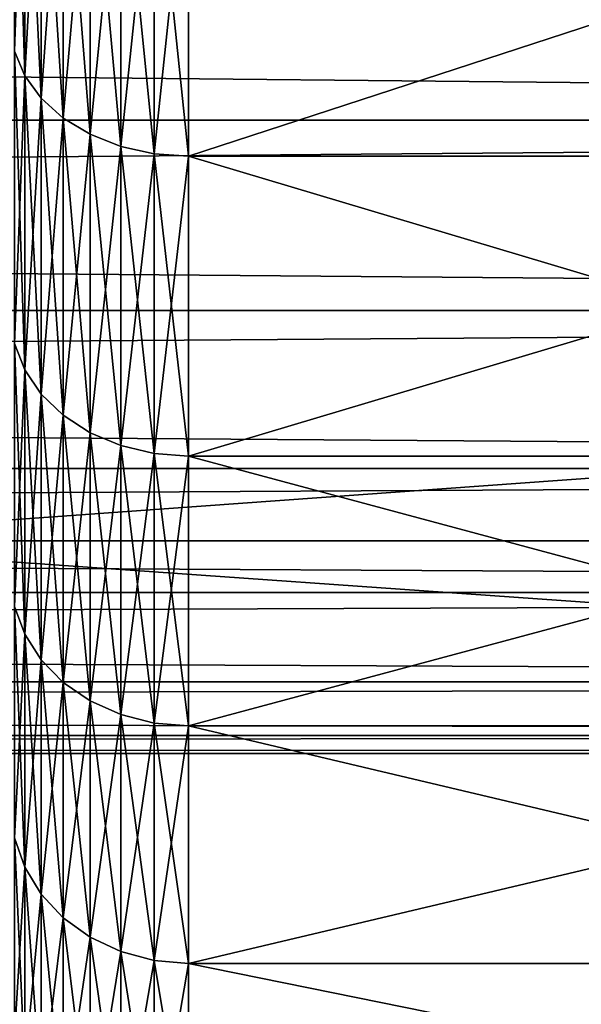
# Model space of a CAD drawing. Header units: metres. Extents: x -17 to 65, y -30 to 30.
# Tile 272 of 413: x 44.5 to 45.5, y -8.4 to -6.8. Entities that reach past the tile are written whole.
import ezdxf

# ---------------------------------------------------------------- set-up
doc = ezdxf.new("R2010")
doc.units = ezdxf.units.M
doc.layers.add('solid_508461', color=7, linetype='CONTINUOUS')

msp = doc.modelspace()

# ---------------------------------------------------------------- linework, layer by layer
at = {"layer": 'solid_508461'}
for points in [[(44, -6.136563, -29.365671), (65, -6.136523, -29.365679), (65, -7.640128, -29.010834)], [(44, -7.640134, 29.010832), (65, -7.640128, 29.010834), (65, -6.136523, 29.365679)], [(44, -6.136563, 29.365671), (44, -7.640134, 29.010832), (65, -6.136523, 29.365679)], [(44, -7.640134, -29.010832), (44, -6.136563, -29.365671), (65, -7.640128, -29.010834)], [(44.505764, -6.27063, 6.81172), (44.522858, -6.308783, 6.853165), (44.522858, -6.853165, 6.308783)], [(44.505764, -6.81172, 6.27063), (44.505764, -6.27063, 6.81172), (44.522858, -6.853165, 6.308783)], [(44.505764, -6.27063, -6.81172), (44.505764, -6.81172, -6.27063), (44.522858, -6.308783, -6.853165)], [(44.505764, -6.81172, -6.27063), (44.522858, -6.853165, -6.308783), (44.522858, -6.308783, -6.853165)], [(44.522858, -6.308783, 6.853165), (44.550625, -6.34394, 6.891356), (44.550625, -6.891356, 6.34394)], [(44.522858, -6.853165, 6.308783), (44.522858, -6.308783, 6.853165), (44.550625, -6.891356, 6.34394)], [(44.522858, -6.308783, -6.853165), (44.522858, -6.853165, -6.308783), (44.550625, -6.34394, -6.891356)], [(44.522858, -6.853165, -6.308783), (44.550625, -6.891356, -6.34394), (44.550625, -6.34394, -6.891356)], [(44.550625, -6.34394, 6.891356), (44.587994, -6.374748, 6.924822), (44.587994, -6.924822, 6.374748)], [(44.550625, -6.891356, 6.34394), (44.550625, -6.34394, 6.891356), (44.587994, -6.924822, 6.374748)], [(44.550625, -6.34394, -6.891356), (44.550625, -6.891356, -6.34394), (44.587994, -6.374748, -6.924822)], [(44.550625, -6.891356, -6.34394), (44.587994, -6.924822, -6.374748), (44.587994, -6.374748, -6.924822)], [(44.587994, -6.374748, 6.924822), (44.633526, -6.400021, 6.952276), (44.633526, -6.952276, 6.400021)], [(44.587994, -6.924822, 6.374748), (44.587994, -6.374748, 6.924822), (44.633526, -6.952276, 6.400021)], [(44.587994, -6.374748, -6.924822), (44.587994, -6.924822, -6.374748), (44.633526, -6.400021, -6.952276)], [(44.587994, -6.924822, -6.374748), (44.633526, -6.952276, -6.400021), (44.633526, -6.400021, -6.952276)], [(44.633526, -6.400021, 6.952276), (44.685467, -6.418785, 6.972659), (44.685467, -6.972659, 6.418785)], [(44.633526, -6.952276, 6.400021), (44.633526, -6.400021, 6.952276), (44.685467, -6.972659, 6.418785)], [(44.633526, -6.400021, -6.952276), (44.633526, -6.952276, -6.400021), (44.685467, -6.418785, -6.972659)], [(44.633526, -6.952276, -6.400021), (44.685467, -6.972659, -6.418785), (44.685467, -6.418785, -6.972659)], [(44.685467, -6.418785, 6.972659), (44.741821, -6.430317, 6.985187), (44.741821, -6.985187, 6.430317)], [(44.685467, -6.972659, 6.418785), (44.685467, -6.418785, 6.972659), (44.741821, -6.985187, 6.430317)], [(44.685467, -6.418785, -6.972659), (44.685467, -6.972659, -6.418785), (44.741821, -6.430317, -6.985187)], [(44.685467, -6.972659, -6.418785), (44.741821, -6.985187, -6.430317), (44.741821, -6.430317, -6.985187)], [(44.741821, -6.430317, 6.985187), (44.799999, -6.434175, 6.989377), (44.799999, -6.989377, 6.434175)], [(44.741821, -6.985187, 6.430317), (44.741821, -6.430317, 6.985187), (44.799999, -6.989377, 6.434175)], [(44.741821, -6.430317, -6.985187), (44.741821, -6.985187, -6.430317), (44.799999, -6.434175, -6.989377)], [(44.741821, -6.985187, -6.430317), (44.799999, -6.989377, -6.434175), (44.799999, -6.434175, -6.989377)], [(46.5, -6.989377, 6.434175), (44.799999, -6.989377, 6.434175), (44.799999, -6.434175, 6.989377)], [(46.5, -6.434175, 6.989377), (46.5, -6.989377, 6.434175), (44.799999, -6.434175, 6.989377)], [(46.5, -6.434175, -6.989377), (44.799999, -6.434175, -6.989377), (44.799999, -6.989377, -6.434175)], [(46.5, -6.989377, -6.434175), (46.5, -6.434175, -6.989377), (44.799999, -6.989377, -6.434175)], [(52, -6.553222, 4.58859), (13.5, -6.553222, 4.5886), (13.5, -6.928203, 4)], [(52, -6.928203, 4), (52, -6.553222, 4.58859), (13.5, -6.928203, 4)], [(52, -6.928203, -4), (13.5, -6.928203, -4), (13.5, -6.553222, -4.5886)], [(52, -6.553222, -4.58859), (52, -6.928203, -4), (13.5, -6.553222, -4.5886)], [(44.505764, -6.81172, 6.27063), (44.522858, -6.853165, 6.308783), (44.522858, -7.350733, 5.721305)], [(44.505764, -7.306279, 5.686705), (44.505764, -6.81172, 6.27063), (44.522858, -7.350733, 5.721305)], [(44.505764, -6.81172, -6.27063), (44.505764, -7.306279, -5.686705), (44.522858, -6.853165, -6.308783)], [(44.505764, -7.306279, -5.686705), (44.522858, -7.350733, -5.721305), (44.522858, -6.853165, -6.308783)], [(44.522858, -6.853165, 6.308783), (44.550625, -6.891356, 6.34394), (44.550625, -7.391697, 5.753189)], [(44.522858, -7.350733, 5.721305), (44.522858, -6.853165, 6.308783), (44.550625, -7.391697, 5.753189)], [(44.522858, -6.853165, -6.308783), (44.522858, -7.350733, -5.721305), (44.550625, -6.891356, -6.34394)], [(44.522858, -7.350733, -5.721305), (44.550625, -7.391697, -5.753189), (44.550625, -6.891356, -6.34394)], [(44.550625, -6.891356, 6.34394), (44.587994, -6.924822, 6.374748), (44.587994, -7.427593, 5.781128)], [(44.550625, -7.391697, 5.753189), (44.550625, -6.891356, 6.34394), (44.587994, -7.427593, 5.781128)], [(44.550625, -6.891356, -6.34394), (44.550625, -7.391697, -5.753189), (44.587994, -6.924822, -6.374748)], [(52, -6.928203, 4), (13.5, -6.928203, 4), (13.5, -7.250454, 3.380956)], [(52, -7.250447, 3.380962), (52, -6.928203, 4), (13.5, -7.250454, 3.380956)], [(52, -7.250447, -3.380962), (13.5, -7.250454, -3.380956), (13.5, -6.928203, -4)], [(52, -6.928203, -4), (52, -7.250447, -3.380962), (13.5, -6.928203, -4)], [(44.550625, -7.391697, -5.753189), (44.587994, -7.427593, -5.781128), (44.587994, -6.924822, -6.374748)], [(44.587994, -6.924822, 6.374748), (44.633526, -6.952276, 6.400021), (44.633526, -7.45704, 5.804047)], [(44.587994, -7.427593, 5.781128), (44.587994, -6.924822, 6.374748), (44.633526, -7.45704, 5.804047)], [(44.587994, -6.924822, -6.374748), (44.587994, -7.427593, -5.781128), (44.633526, -6.952276, -6.400021)], [(44.587994, -7.427593, -5.781128), (44.633526, -7.45704, -5.804047), (44.633526, -6.952276, -6.400021)], [(44.633526, -6.952276, 6.400021), (44.685467, -6.972659, 6.418785), (44.685467, -7.478903, 5.821064)], [(44.633526, -7.45704, 5.804047), (44.633526, -6.952276, 6.400021), (44.685467, -7.478903, 5.821064)], [(44.633526, -6.952276, -6.400021), (44.633526, -7.45704, -5.804047), (44.685467, -6.972659, -6.418785)], [(44.633526, -7.45704, -5.804047), (44.685467, -7.478903, -5.821064), (44.685467, -6.972659, -6.418785)], [(44.685467, -6.972659, 6.418785), (44.741821, -6.985187, 6.430317), (44.741821, -7.49234, 5.831522)], [(44.685467, -7.478903, 5.821064), (44.685467, -6.972659, 6.418785), (44.741821, -7.49234, 5.831522)], [(44.685467, -6.972659, -6.418785), (44.685467, -7.478903, -5.821064), (44.741821, -6.985187, -6.430317)], [(44.685467, -7.478903, -5.821064), (44.741821, -7.49234, -5.831522), (44.741821, -6.985187, -6.430317)], [(44.741821, -6.985187, 6.430317), (44.799999, -6.989377, 6.434175), (44.799999, -7.496835, 5.835021)], [(44.741821, -7.49234, 5.831522), (44.741821, -6.985187, 6.430317), (44.799999, -7.496835, 5.835021)], [(44.741821, -6.985187, -6.430317), (44.741821, -7.49234, -5.831522), (44.799999, -6.989377, -6.434175)], [(44.741821, -7.49234, -5.831522), (44.799999, -7.496835, -5.835021), (44.799999, -6.989377, -6.434175)], [(46.5, -7.496835, 5.835021), (44.799999, -7.496835, 5.835021), (44.799999, -6.989377, 6.434175)], [(46.5, -6.989377, 6.434175), (46.5, -7.496835, 5.835021), (44.799999, -6.989377, 6.434175)], [(46.5, -6.989377, -6.434175), (44.799999, -6.989377, -6.434175), (44.799999, -7.496835, -5.835021)], [(46.5, -7.496835, -5.835021), (46.5, -6.989377, -6.434175), (44.799999, -7.496835, -5.835021)], [(52, -7.250447, 3.380962), (13.5, -7.250454, 3.380956), (13.5, -7.51755, 2.736134)], [(52, -7.517533, 2.736187), (52, -7.250447, 3.380962), (13.5, -7.51755, 2.736134)], [(52, -7.250447, -3.380962), (52, -7.517533, -2.736187), (13.5, -7.250454, -3.380956)], [(52, -7.517533, -2.736187), (13.5, -7.51755, -2.736134), (13.5, -7.250454, -3.380956)], [(44.505764, -7.306279, 5.686705), (44.522858, -7.350733, 5.721305), (44.522858, -7.798088, 5.094745)], [(44.505764, -7.750928, 5.063934), (44.505764, -7.306279, 5.686705), (44.522858, -7.798088, 5.094745)], [(44.505764, -7.306279, -5.686705), (44.505764, -7.750928, -5.063934), (44.522858, -7.350733, -5.721305)], [(44.505764, -7.750928, -5.063934), (44.522858, -7.798088, -5.094745), (44.522858, -7.350733, -5.721305)], [(44.522858, -7.350733, 5.721305), (44.550625, -7.391697, 5.753189), (44.550625, -7.841545, 5.123137)], [(44.522858, -7.798088, 5.094745), (44.522858, -7.350733, 5.721305), (44.550625, -7.841545, 5.123137)], [(44.522858, -7.350733, -5.721305), (44.522858, -7.798088, -5.094745), (44.550625, -7.391697, -5.753189)], [(44.522858, -7.798088, -5.094745), (44.550625, -7.841545, -5.123137), (44.550625, -7.391697, -5.753189)], [(44.550625, -7.391697, 5.753189), (44.587994, -7.427593, 5.781128), (44.587994, -7.879626, 5.148016)], [(44.550625, -7.841545, 5.123137), (44.550625, -7.391697, 5.753189), (44.587994, -7.879626, 5.148016)], [(44.550625, -7.391697, -5.753189), (44.550625, -7.841545, -5.123137), (44.587994, -7.427593, -5.781128)], [(44.550625, -7.841545, -5.123137), (44.587994, -7.879626, -5.148016), (44.587994, -7.427593, -5.781128)], [(44.587994, -7.427593, 5.781128), (44.633526, -7.45704, 5.804047), (44.633526, -7.910865, 5.168426)], [(44.587994, -7.879626, 5.148016), (44.587994, -7.427593, 5.781128), (44.633526, -7.910865, 5.168426)], [(44.587994, -7.427593, -5.781128), (44.587994, -7.879626, -5.148016), (44.633526, -7.45704, -5.804047)], [(44.587994, -7.879626, -5.148016), (44.633526, -7.910865, -5.168426), (44.633526, -7.45704, -5.804047)], [(44.633526, -7.45704, 5.804047), (44.685467, -7.478903, 5.821064), (44.685467, -7.934058, 5.183579)], [(44.633526, -7.910865, 5.168426), (44.633526, -7.45704, 5.804047), (44.685467, -7.934058, 5.183579)], [(44.633526, -7.45704, -5.804047), (44.633526, -7.910865, -5.168426), (44.685467, -7.478903, -5.821064)], [(44.633526, -7.910865, -5.168426), (44.685467, -7.934058, -5.183579), (44.685467, -7.478903, -5.821064)], [(44.685467, -7.478903, 5.821064), (44.741821, -7.49234, 5.831522), (44.741821, -7.948313, 5.192892)], [(44.685467, -7.934058, 5.183579), (44.685467, -7.478903, 5.821064), (44.741821, -7.948313, 5.192892)], [(44.685467, -7.478903, -5.821064), (44.685467, -7.934058, -5.183579), (44.741821, -7.49234, -5.831522)], [(44.685467, -7.934058, -5.183579), (44.741821, -7.948313, -5.192892), (44.741821, -7.49234, -5.831522)], [(44.741821, -7.49234, 5.831522), (44.799999, -7.496835, 5.835021), (44.799999, -7.953081, 5.196008)], [(44.741821, -7.948313, 5.192892), (44.741821, -7.49234, 5.831522), (44.799999, -7.953081, 5.196008)], [(44.741821, -7.49234, -5.831522), (44.741821, -7.948313, -5.192892), (44.799999, -7.496835, -5.835021)], [(44.741821, -7.948313, -5.192892), (44.799999, -7.953081, -5.196008), (44.799999, -7.496835, -5.835021)], [(46.5, -7.953081, 5.196008), (44.799999, -7.953081, 5.196008), (44.799999, -7.496835, 5.835021)], [(46.5, -7.496835, 5.835021), (46.5, -7.953081, 5.196008), (44.799999, -7.496835, 5.835021)], [(46.5, -7.496835, -5.835021), (44.799999, -7.496835, -5.835021), (44.799999, -7.953081, -5.196008)], [(46.5, -7.953081, -5.196008), (46.5, -7.496835, -5.835021), (44.799999, -7.953081, -5.196008)], [(52, -7.517533, 2.736187), (13.5, -7.51755, 2.736134), (13.5, -7.727397, 2.07058)], [(52, -7.72739, 2.070597), (52, -7.517533, 2.736187), (13.5, -7.727397, 2.07058)], [(52, -7.517533, -2.736187), (52, -7.72739, -2.070597), (13.5, -7.51755, -2.736134)], [(52, -7.72739, -2.070597), (13.5, -7.727397, -2.07058), (13.5, -7.51755, -2.736134)], [(44, -7.640134, -29.010832), (65, -7.640128, -29.010834), (65, -9.123444, -28.579062)], [(44, -9.123446, 28.579062), (65, -9.123444, 28.579062), (65, -7.640128, 29.010834)], [(44, -7.640134, 29.010832), (44, -9.123446, 28.579062), (65, -7.640128, 29.010834)], [(44, -9.123446, -28.579062), (44, -7.640134, -29.010832), (65, -9.123444, -28.579062)], [(52, -7.72739, 2.070597), (13.5, -7.727397, 2.07058), (13.5, -7.878464, 1.389162)], [(52, -7.87846, 1.389211), (52, -7.72739, 2.070597), (13.5, -7.878464, 1.389162)], [(52, -7.72739, -2.070597), (52, -7.87846, -1.389211), (13.5, -7.727397, -2.07058)], [(52, -7.87846, -1.389211), (13.5, -7.878464, -1.389162), (13.5, -7.727397, -2.07058)], [(44.505764, -7.750928, 5.063934), (44.522858, -7.798088, 5.094745), (44.522858, -8.192174, 4.433383)], [(44.505764, -8.142632, 4.406572), (44.505764, -7.750928, 5.063934), (44.522858, -8.192174, 4.433383)], [(44.505764, -7.750928, -5.063934), (44.505764, -8.142632, -4.406572), (44.522858, -7.798088, -5.094745)], [(44.505764, -8.142632, -4.406572), (44.522858, -8.192174, -4.433383), (44.522858, -7.798088, -5.094745)], [(44.522858, -7.798088, 5.094745), (44.550625, -7.841545, 5.123137), (44.550625, -8.237827, 4.458089)], [(44.522858, -8.192174, 4.433383), (44.522858, -7.798088, 5.094745), (44.550625, -8.237827, 4.458089)], [(44.522858, -7.798088, -5.094745), (44.522858, -8.192174, -4.433383), (44.550625, -7.841545, -5.123137)], [(44.522858, -8.192174, -4.433383), (44.550625, -8.237827, -4.458089), (44.550625, -7.841545, -5.123137)], [(44.550625, -7.841545, 5.123137), (44.587994, -7.879626, 5.148016), (44.587994, -8.277833, 4.479739)], [(44.550625, -8.237827, 4.458089), (44.550625, -7.841545, 5.123137), (44.587994, -8.277833, 4.479739)], [(44.550625, -7.841545, -5.123137), (44.550625, -8.237827, -4.458089), (44.587994, -7.879626, -5.148016)], [(52, -7.87846, 1.389211), (13.5, -7.878464, 1.389162), (13.5, -7.969555, 0.697266)], [(52, -7.969554, 0.697277), (52, -7.87846, 1.389211), (13.5, -7.969555, 0.697266)], [(52, -7.87846, -1.389211), (52, -7.969554, -0.697277), (13.5, -7.878464, -1.389162)], [(52, -7.969554, -0.697277), (13.5, -7.969555, -0.697266), (13.5, -7.878464, -1.389162)], [(44.550625, -8.237827, -4.458089), (44.587994, -8.277833, -4.479739), (44.587994, -7.879626, -5.148016)], [(44.587994, -7.879626, 5.148016), (44.633526, -7.910865, 5.168426), (44.633526, -8.31065, 4.497499)], [(44.587994, -8.277833, 4.479739), (44.587994, -7.879626, 5.148016), (44.633526, -8.31065, 4.497499)], [(44.587994, -7.879626, -5.148016), (44.587994, -8.277833, -4.479739), (44.633526, -7.910865, -5.168426)], [(44.587994, -8.277833, -4.479739), (44.633526, -8.31065, -4.497499), (44.633526, -7.910865, -5.168426)], [(44.633526, -7.910865, 5.168426), (44.685467, -7.934058, 5.183579), (44.685467, -8.335016, 4.510685)], [(44.633526, -8.31065, 4.497499), (44.633526, -7.910865, 5.168426), (44.685467, -8.335016, 4.510685)], [(44.633526, -7.910865, -5.168426), (44.633526, -8.31065, -4.497499), (44.685467, -7.934058, -5.183579)], [(44.633526, -8.31065, -4.497499), (44.685467, -8.335016, -4.510685), (44.685467, -7.934058, -5.183579)], [(44.685467, -7.934058, 5.183579), (44.741821, -7.948313, 5.192892), (44.741821, -8.349992, 4.518789)], [(44.685467, -8.335016, 4.510685), (44.685467, -7.934058, 5.183579), (44.741821, -8.349992, 4.518789)], [(44.685467, -7.934058, -5.183579), (44.685467, -8.335016, -4.510685), (44.741821, -7.948313, -5.192892)], [(44.685467, -8.335016, -4.510685), (44.741821, -8.349992, -4.518789), (44.741821, -7.948313, -5.192892)], [(44.741821, -7.948313, 5.192892), (44.799999, -7.953081, 5.196008), (44.799999, -8.355, 4.521501)], [(44.741821, -8.349992, 4.518789), (44.741821, -7.948313, 5.192892), (44.799999, -8.355, 4.521501)], [(44.741821, -7.948313, -5.192892), (44.741821, -8.349992, -4.518789), (44.799999, -7.953081, -5.196008)], [(44.741821, -8.349992, -4.518789), (44.799999, -8.355, -4.521501), (44.799999, -7.953081, -5.196008)], [(46.5, -8.355, 4.521501), (44.799999, -8.355, 4.521501), (44.799999, -7.953081, 5.196008)], [(46.5, -7.953081, 5.196008), (46.5, -8.355, 4.521501), (44.799999, -7.953081, 5.196008)], [(46.5, -7.953081, -5.196008), (44.799999, -7.953081, -5.196008), (44.799999, -8.355, -4.521501)], [(46.5, -8.355, -4.521501), (46.5, -7.953081, -5.196008), (44.799999, -8.355, -4.521501)], [(52, -7.969554, 0.697277), (13.5, -7.969555, 0.697266), (13.5, -7.999997)], [(52, -8.000004), (52, -7.969554, 0.697277), (13.5, -7.999997)], [(52, -7.969554, -0.697277), (52, -8.000004), (13.5, -7.969555, -0.697266)], [(52, -8.000004), (13.5, -7.999997), (13.5, -7.969555, -0.697266)], [(44.505764, -8.142632, 4.406572), (44.522858, -8.192174, 4.433383), (44.522858, -8.5303, 3.741736)], [(44.505764, -8.478712, 3.719108), (44.505764, -8.142632, 4.406572), (44.522858, -8.5303, 3.741736)], [(44.505764, -8.142632, -4.406572), (44.505764, -8.478712, -3.719108), (44.522858, -8.192174, -4.433383)], [(44.505764, -8.478712, -3.719108), (44.522858, -8.5303, -3.741736), (44.522858, -8.192174, -4.433383)], [(44.522858, -8.192174, 4.433383), (44.550625, -8.237827, 4.458089), (44.550625, -8.577837, 3.762588)], [(44.522858, -8.5303, 3.741736), (44.522858, -8.192174, 4.433383), (44.550625, -8.577837, 3.762588)], [(44.522858, -8.192174, -4.433383), (44.522858, -8.5303, -3.741736), (44.550625, -8.237827, -4.458089)], [(44.522858, -8.5303, -3.741736), (44.550625, -8.577837, -3.762588), (44.550625, -8.237827, -4.458089)], [(44.550625, -8.237827, 4.458089), (44.587994, -8.277833, 4.479739), (44.587994, -8.619493, 3.780861)], [(44.550625, -8.577837, 3.762588), (44.550625, -8.237827, 4.458089), (44.587994, -8.619493, 3.780861)], [(44.550625, -8.237827, -4.458089), (44.550625, -8.577837, -3.762588), (44.587994, -8.277833, -4.479739)], [(44.550625, -8.577837, -3.762588), (44.587994, -8.619493, -3.780861), (44.587994, -8.277833, -4.479739)], [(44.587994, -8.277833, 4.479739), (44.633526, -8.31065, 4.497499), (44.633526, -8.653666, 3.79585)], [(44.587994, -8.619493, 3.780861), (44.587994, -8.277833, 4.479739), (44.633526, -8.653666, 3.79585)], [(44.587994, -8.277833, -4.479739), (44.587994, -8.619493, -3.780861), (44.633526, -8.31065, -4.497499)], [(44.587994, -8.619493, -3.780861), (44.633526, -8.653666, -3.79585), (44.633526, -8.31065, -4.497499)], [(44.633526, -8.31065, 4.497499), (44.685467, -8.335016, 4.510685), (44.685467, -8.679037, 3.806978)], [(44.633526, -8.653666, 3.79585), (44.633526, -8.31065, 4.497499), (44.685467, -8.679037, 3.806978)], [(44.633526, -8.31065, -4.497499), (44.633526, -8.653666, -3.79585), (44.685467, -8.335016, -4.510685)], [(44.633526, -8.653666, -3.79585), (44.685467, -8.679037, -3.806979), (44.685467, -8.335016, -4.510685)], [(44.685467, -8.335016, 4.510685), (44.741821, -8.349992, 4.518789), (44.741821, -8.694631, 3.813819)], [(44.685467, -8.679037, 3.806978), (44.685467, -8.335016, 4.510685), (44.741821, -8.694631, 3.813819)], [(44.685467, -8.335016, -4.510685), (44.685467, -8.679037, -3.806979), (44.741821, -8.349992, -4.518789)], [(44.685467, -8.679037, -3.806979), (44.741821, -8.694631, -3.813819), (44.741821, -8.349992, -4.518789)], [(44.741821, -8.349992, 4.518789), (44.799999, -8.355, 4.521501), (44.799999, -8.699846, 3.816107)], [(44.741821, -8.694631, 3.813819), (44.741821, -8.349992, 4.518789), (44.799999, -8.699846, 3.816107)], [(44.741821, -8.349992, -4.518789), (44.741821, -8.694631, -3.813819), (44.799999, -8.355, -4.521501)], [(44.741821, -8.694631, -3.813819), (44.799999, -8.699846, -3.816107), (44.799999, -8.355, -4.521501)], [(46.5, -8.699846, 3.816107), (44.799999, -8.699846, 3.816107), (44.799999, -8.355, 4.521501)], [(46.5, -8.355, 4.521501), (46.5, -8.699846, 3.816107), (44.799999, -8.355, 4.521501)], [(46.5, -8.355, -4.521501), (44.799999, -8.355, -4.521501), (44.799999, -8.699846, -3.816107)], [(46.5, -8.699846, -3.816107), (46.5, -8.355, -4.521501), (44.799999, -8.699846, -3.816107)]]:
    msp.add_3dface(points, dxfattribs=at)

doc.saveas('drawing.dxf')
